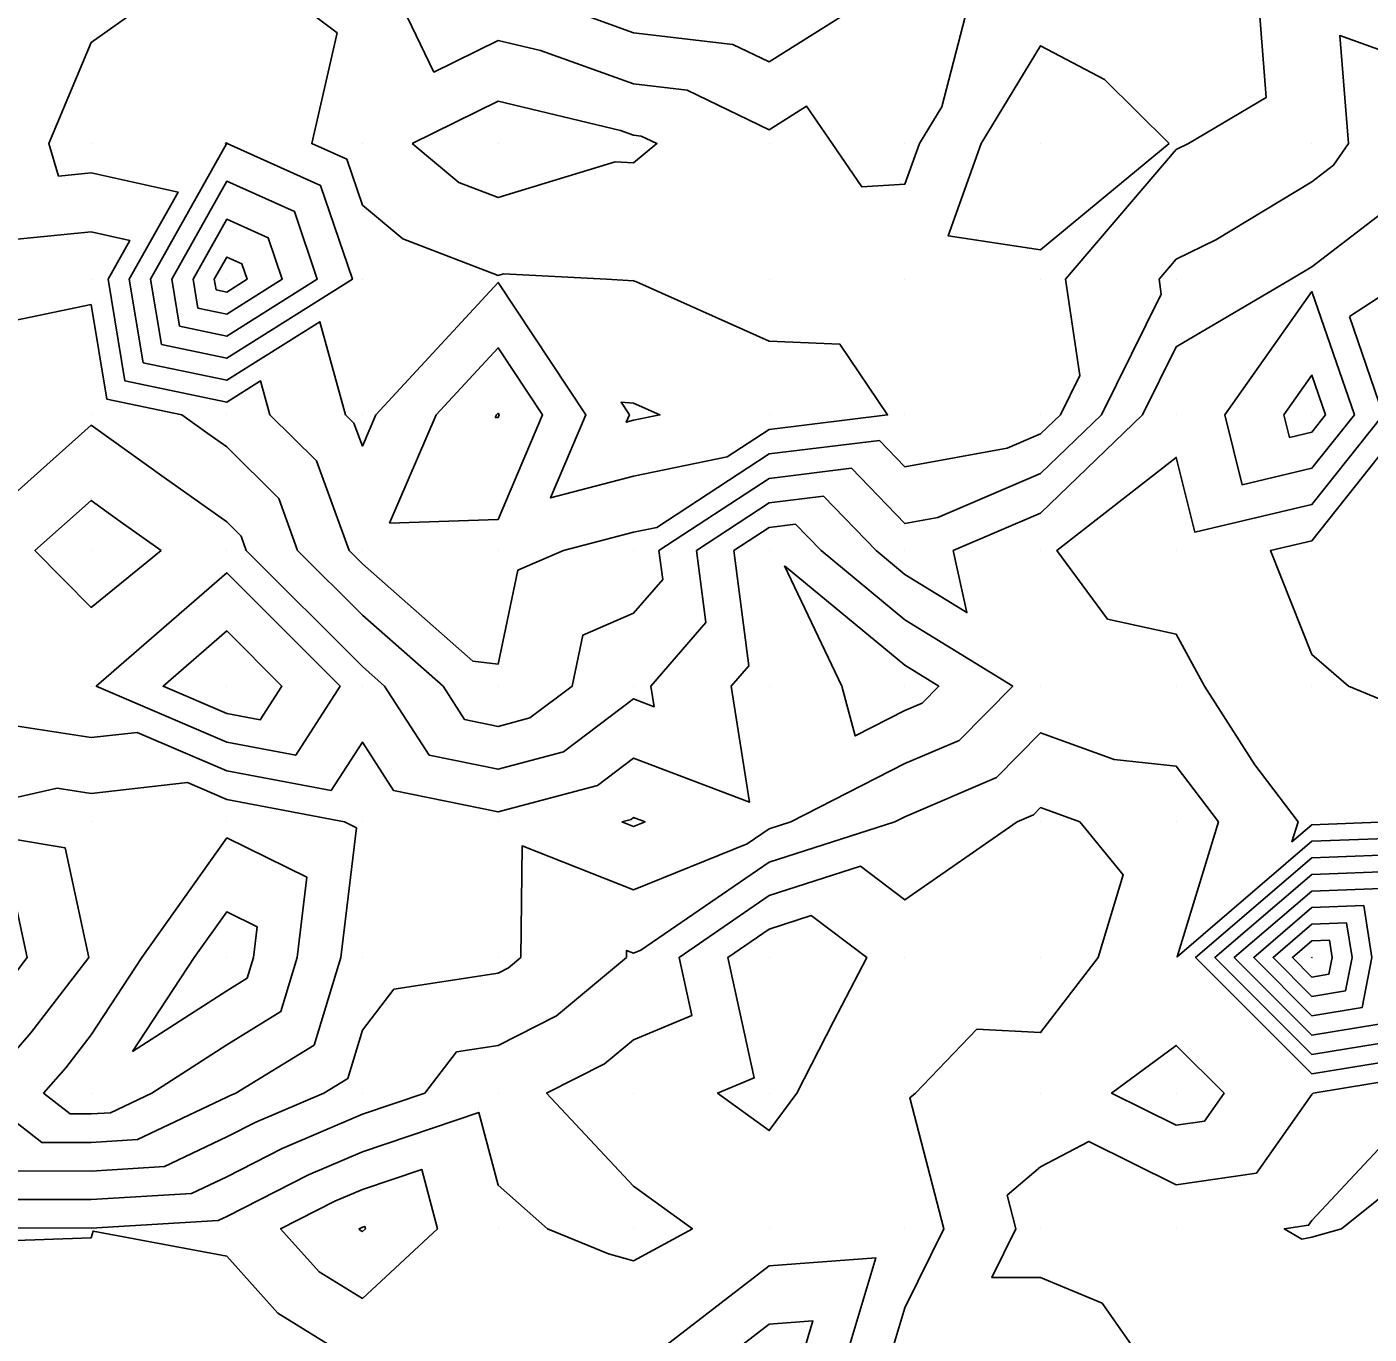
# Model space of a CAD drawing. Extents: x 2188792 to 2191981, y 386090 to 389710.
# Drawn here: x 2191035.5 to 2191134.4, y 388972.5 to 389068.9 of the extents above; entities that cross this region are included whole.
import ezdxf

# ---------------------------------------------------------------- set-up
doc = ezdxf.new("R2010")
doc.units = 0
for name, color, linetype in [('DTM Contours Major', 7, 'Continuous'), ('DTM Contours Minor', 7, 'Continuous'), ('Exist DTM QL2 LIDAR Elevation Point', 7, 'Continuous')]:
    doc.layers.add(name, color=color, linetype=linetype)

msp = doc.modelspace()

# ---------------------------------------------------------------- linework, layer by layer
at = {"layer": 'DTM Contours Major'}
for points in [[(2191075.11, 389070.301), (2191080.21, 389068.47), (2191087.524, 389067.615), (2191090.211, 389066.322), (2191096.529, 389070.301)], [(2191045.395, 389045.487), (2191044.595, 389050.299), (2191050.191, 389060.284), (2191050.119, 389060.3), (2191050.207, 389060.364), (2191050.244, 389060.337), (2191050.235, 389060.3), (2191057.126, 389057.218), (2191059.477, 389050.299), (2191050.207, 389044.478), (2191045.395, 389045.487)], [(2191132.97, 389047.544), (2191137.197, 389050.299)], [(2191135.792, 389010.296), (2191130.215, 389010.083), (2191128.741, 389008.822), (2191129.193, 389010.296), (2191126.011, 389014.499), (2191122.287, 389020.296), (2191120.214, 389024.121), (2191115.145, 389025.228), (2191111.396, 389030.297), (2191120.214, 389037.162), (2191121.568, 389031.651), (2191130.215, 389033.69), (2191135.463, 389040.298), (2191132.97, 389047.544)], [(2191079.899, 389040.298), (2191079.285, 389041.223), (2191080.21, 389041.173), (2191082.15, 389040.298), (2191080.21, 389039.898), (2191079.669, 389039.757), (2191079.899, 389040.298)], [(2191045.386, 389030.297), (2191042.357, 389032.448), (2191040.206, 389033.988), (2191036.068, 389030.297), (2191040.206, 389026.109), (2191045.386, 389030.297)], [(2191059.129, 388991.373), (2191060.208, 388994.933), (2191062.541, 388997.962), (2191070.209, 388999.144), (2191070.974, 388999.529), (2191071.892, 389000.295), (2191071.988, 389008.516), (2191080.21, 389005.283), (2191088.587, 389008.671), (2191090.211, 389009.785), (2191091.799, 389010.296), (2191100.212, 389014.587), (2191104.211, 389016.297), (2191108.16, 389020.296), (2191100.212, 389025.188), (2191094.029, 389030.297), (2191092.151, 389032.237), (2191090.211, 389031.997), (2191087.606, 389030.297), (2191088.702, 389021.805), (2191087.402, 389020.296), (2191088.756, 389011.75), (2191080.21, 389014.982), (2191077.538, 389012.968), (2191070.209, 389011.024), (2191062.514, 389012.601), (2191060.208, 389016.173), (2191057.908, 389012.596), (2191050.207, 389014.061), (2191043.619, 389016.883), (2191040.206, 389016.504), (2191032.853, 389017.649)], [(2191034.563, 389004.653), (2191035.506, 389000.295), (2191033.202, 388997.298)], [(2191130.215, 389003.971), (2191125.918, 389000.295), (2191130.215, 388995.996), (2191133.905, 388996.604), (2191134.638, 389000.295), (2191134.037, 389004.117), (2191130.215, 389003.971)], [(2191159.371, 388990.294), (2191158.094, 388998.171), (2191150.579, 389000.295), (2191150.331, 389000.408), (2191150.217, 389000.77), (2191148.125, 389002.386), (2191149.923, 389000.295), (2191142.729, 388997.781), (2191140.216, 388991.349), (2191140.041, 388990.468), (2191138.98, 388990.294), (2191130.215, 388980.91), (2191129.96, 388980.548), (2191128.168, 388980.293), (2191129.462, 388979.54), (2191130.215, 388979.683), (2191132.395, 388980.293), (2191140.216, 388986.553), (2191141.376, 388989.133), (2191150.217, 388982.61), (2191159.371, 388990.294)], [(2191034.475, 388984.562), (2191040.206, 388984.549), (2191045.618, 388984.881), (2191050.207, 388987.063), (2191052.352, 388988.149), (2191057.369, 388990.294), (2191059.129, 388991.373)]]:
    msp.add_lwpolyline(points, dxfattribs=at)
at = {"layer": 'DTM Contours Minor'}
for points in [[(2191032.998, 389053.092), (2191040.206, 389053.785), (2191043.062, 389053.155), (2191041.461, 389050.299), (2191042.709, 389042.801), (2191050.207, 389041.229), (2191052.707, 389042.799), (2191053.399, 389040.298), (2191056.817, 389036.907), (2191059.229, 389030.297), (2191060.208, 389029.318), (2191068.363, 389022.142), (2191070.209, 389021.91), (2191071.665, 389028.841), (2191075.027, 389030.297), (2191080.21, 389031.647), (2191081.91, 389031.997), (2191090.211, 389037.415), (2191098.332, 389038.418), (2191100.212, 389036.477), (2191107.752, 389037.838), (2191110.213, 389038.894), (2191111.67, 389040.298), (2191113.103, 389043.189), (2191112.036, 389050.299), (2191120.214, 389059.86), (2191121.113, 389060.3), (2191126.827, 389063.688), (2191126.317, 389070.301)], [(2191043.83, 389070.301), (2191040.206, 389067.741), (2191037.095, 389060.3), (2191037.813, 389057.907), (2191040.206, 389058.137), (2191046.626, 389056.719), (2191043.028, 389050.299), (2191044.052, 389044.144), (2191050.207, 389042.853), (2191057.075, 389047.166), (2191058.973, 389040.298), (2191059.593, 389039.683), (2191060.208, 389037.998), (2191061.194, 389040.298), (2191070.209, 389050.068), (2191076.696, 389040.298), (2191074.091, 389034.18), (2191080.21, 389035.772), (2191087.108, 389037.195), (2191090.211, 389039.22), (2191098.933, 389040.298), (2191095.414, 389045.501), (2191090.211, 389045.736), (2191080.407, 389050.102), (2191080.21, 389050.191), (2191078.21, 389050.299), (2191070.605, 389050.695), (2191070.209, 389050.575), (2191063.183, 389053.274), (2191060.208, 389055.762), (2191059.057, 389059.149), (2191056.484, 389060.3), (2191058.361, 389068.454), (2191055.903, 389070.301)], [(2191063.196, 389070.301), (2191065.483, 389065.575), (2191070.209, 389067.905), (2191073.353, 389067.157), (2191080.21, 389064.696), (2191084.145, 389064.235), (2191090.211, 389061.316), (2191092.956, 389063.046), (2191094.851, 389060.3), (2191097.023, 389057.112), (2191100.212, 389057.313), (2191101.281, 389060.3), (2191102.931, 389063.019), (2191104.819, 389070.301)], [(2191033.479, 389047.025), (2191040.206, 389048.425), (2191041.365, 389041.458), (2191046.894, 389040.298), (2191048.825, 389038.916), (2191050.207, 389037.934), (2191054.041, 389034.131), (2191055.44, 389030.297), (2191060.208, 389025.53), (2191066.156, 389020.296), (2191067.746, 389017.833), (2191070.209, 389017.328), (2191072.555, 389017.951), (2191075.666, 389020.296), (2191076.455, 389024.052), (2191080.21, 389025.678), (2191082.348, 389028.159), (2191082.072, 389030.297), (2191090.211, 389035.609), (2191096.271, 389036.358), (2191100.212, 389032.289), (2191102.642, 389032.727), (2191110.213, 389035.978), (2191114.697, 389040.298), (2191119.106, 389049.192), (2191118.94, 389050.299), (2191120.214, 389051.789), (2191123.129, 389053.214), (2191130.215, 389057.49), (2191131.807, 389058.708), (2191132.908, 389060.3), (2191132.258, 389068.258), (2191140.216, 389065.412)], [(2191119.676, 389060.3), (2191114.926, 389065.013), (2191110.213, 389067.507), (2191105.839, 389060.3), (2191103.402, 389053.49), (2191110.213, 389052.457), (2191119.676, 389060.3)], [(2191063.886, 389060.3), (2191070.209, 389063.417), (2191079.241, 389061.269), (2191080.21, 389060.921), (2191080.766, 389060.856), (2191081.921, 389060.3), (2191080.21, 389058.873), (2191078.853, 389058.943), (2191070.209, 389056.314), (2191067.329, 389057.421), (2191063.886, 389060.3)], [(2191046.738, 389046.83), (2191046.161, 389050.299), (2191050.207, 389057.518), (2191055.195, 389055.287), (2191056.89, 389050.299), (2191050.207, 389046.103), (2191046.738, 389046.83)], [(2191033.18, 389033.272), (2191040.206, 389039.538), (2191045.591, 389035.682), (2191050.207, 389032.404), (2191051.265, 389031.355), (2191051.651, 389030.297), (2191060.208, 389021.742), (2191061.851, 389020.296), (2191065.13, 389015.217), (2191070.209, 389014.176), (2191075.046, 389015.459), (2191080.21, 389019.352), (2191081.728, 389018.778), (2191081.487, 389020.296), (2191085.525, 389024.982), (2191084.839, 389030.297), (2191090.211, 389033.803), (2191094.211, 389034.298), (2191098.085, 389030.297), (2191100.212, 389028.54), (2191104.783, 389025.726), (2191103.774, 389030.297), (2191110.213, 389033.062), (2191117.723, 389040.298), (2191120.214, 389045.322), (2191128.683, 389050.299), (2191130.215, 389051.224), (2191135.357, 389055.158)], [(2191048.082, 389048.174), (2191047.728, 389050.299), (2191050.207, 389054.723), (2191053.263, 389053.355), (2191054.302, 389050.299), (2191050.207, 389047.728), (2191048.082, 389048.174)], [(2191049.425, 389049.517), (2191049.295, 389050.299), (2191050.207, 389051.927), (2191051.332, 389051.424), (2191051.714, 389050.299), (2191050.207, 389049.353), (2191049.425, 389049.517)], [(2191133.342, 389040.298), (2191130.215, 389049.39), (2191123.796, 389040.298), (2191125.061, 389035.145), (2191130.215, 389036.36), (2191133.342, 389040.298)], [(2191147.609, 389040.298), (2191140.216, 389046.927), (2191136.203, 389044.311), (2191137.583, 389040.298), (2191130.215, 389031.02), (2191127.151, 389030.297), (2191130.215, 389022.623), (2191132.904, 389020.296), (2191138.09, 389018.17), (2191140.216, 389018.658), (2191141.357, 389019.155), (2191141.049, 389020.296), (2191143.307, 389027.206), (2191145.33, 389030.297), (2191147.365, 389037.446), (2191147.609, 389040.298)], [(2191062.222, 389032.311), (2191065.645, 389040.298), (2191070.209, 389045.245), (2191073.494, 389040.298), (2191070.209, 389032.584), (2191062.222, 389032.311)], [(2191131.222, 389040.298), (2191130.215, 389043.226), (2191128.148, 389040.298), (2191128.555, 389038.639), (2191130.215, 389039.03), (2191131.222, 389040.298)], [(2191070.01, 389040.1), (2191070.096, 389040.298), (2191070.209, 389040.421), (2191070.291, 389040.298), (2191070.209, 389040.106), (2191070.01, 389040.1)], [(2191050.207, 389016.174), (2191040.586, 389020.296), (2191050.207, 389028.663), (2191058.572, 389020.296), (2191055.298, 389015.206), (2191050.207, 389016.174)], [(2191091.34, 389029.168), (2191100.212, 389021.836), (2191102.714, 389020.296), (2191101.471, 389019.037), (2191100.212, 389018.499), (2191096.543, 389016.627), (2191095.544, 389020.296), (2191091.34, 389029.168)], [(2191050.207, 389018.288), (2191045.519, 389020.296), (2191050.207, 389024.374), (2191054.283, 389020.296), (2191052.688, 389017.816), (2191050.207, 389018.288)], [(2191139.12, 389009.2), (2191130.215, 389008.86), (2191120.273, 389000.354), (2191123.318, 389010.296), (2191120.214, 389014.398), (2191115.624, 389014.886), (2191110.213, 389016.861), (2191106.951, 389013.557), (2191100.212, 389010.675), (2191099.468, 389010.296), (2191090.211, 389007.32), (2191080.74, 389000.824), (2191080.21, 389000.61), (2191079.69, 389000.814), (2191079.684, 389000.295), (2191074.518, 388995.986), (2191070.209, 388993.817), (2191067.156, 388993.346), (2191064.804, 388990.294), (2191060.208, 388988.733), (2191054.296, 388986.205), (2191050.207, 388984.135), (2191047.603, 388982.897), (2191040.206, 388982.443), (2191032.374, 388982.461)], [(2191059.775, 389009.862), (2191058.891, 389010.296), (2191050.207, 389011.947), (2191047.317, 389013.185), (2191040.206, 389012.395), (2191037.719, 389012.782), (2191030.205, 389011.078), (2191029.812, 389010.689), (2191029.681, 389010.296), (2191030.205, 389009.725), (2191038.298, 389008.387), (2191040.047, 389000.295), (2191035.77, 388994.73), (2191031.912, 388990.294), (2191036.576, 388986.664), (2191040.206, 388986.655), (2191043.634, 388986.866), (2191050.207, 388989.991), (2191050.408, 388990.092), (2191050.879, 388990.294), (2191056.661, 388993.841), (2191058.618, 389000.295), (2191059.775, 389009.862)], [(2191098.955, 388970.292), (2191100.212, 388974.474), (2191103.073, 388980.293), (2191100.564, 388989.942), (2191100.978, 388990.294), (2191105.509, 388994.998), (2191110.213, 388994.756), (2191114.462, 389000.295), (2191116.301, 389006.382), (2191113.091, 389010.296), (2191110.213, 389011.346), (2191109.691, 389010.817), (2191108.471, 389010.296), (2191100.212, 389004.538), (2191096.932, 389007.015), (2191090.211, 389004.855), (2191083.562, 389000.295), (2191084.497, 388996.008), (2191080.21, 388994.235), (2191078.061, 388992.443), (2191073.791, 388990.294), (2191080.21, 388983.436), (2191084.544, 388980.293), (2191080.21, 388977.93), (2191078.355, 388978.438), (2191073.862, 388980.293), (2191070.209, 388983.503), (2191068.787, 388988.871), (2191060.208, 388985.958), (2191056.239, 388984.262), (2191050.207, 388981.208), (2191049.587, 388980.913), (2191040.206, 388980.337)], [(2191079.348, 389010.296), (2191080.029, 389010.476), (2191080.21, 389010.612), (2191081.048, 389010.296), (2191080.21, 389009.957), (2191079.348, 389010.296)], [(2191050.207, 389009.104), (2191043.946, 389000.295), (2191040.206, 388994.592), (2191038.338, 388992.162), (2191036.713, 388990.294), (2191038.678, 388988.765), (2191040.206, 388988.761), (2191041.65, 388988.85), (2191044.686, 388990.294), (2191050.207, 388993.863), (2191054.193, 388996.308), (2191055.402, 389000.295), (2191056.117, 389006.204), (2191050.207, 389009.104)], [(2191130.215, 389007.638), (2191121.632, 389000.295), (2191130.215, 388991.708), (2191137.587, 388992.923), (2191139.051, 389000.295), (2191137.849, 389007.929), (2191130.215, 389007.638)], [(2191130.215, 389006.416), (2191123.061, 389000.295), (2191130.215, 388993.137), (2191136.36, 388994.15), (2191137.58, 389000.295), (2191136.579, 389006.658), (2191130.215, 389006.416)], [(2191130.215, 389005.193), (2191124.49, 389000.295), (2191130.215, 388994.567), (2191135.132, 388995.377), (2191136.109, 389000.295), (2191135.308, 389005.387), (2191130.215, 389005.193)], [(2191043.275, 388993.363), (2191047.822, 389000.295), (2191050.207, 389003.651), (2191052.459, 389002.546), (2191052.186, 389000.295), (2191051.726, 388998.776), (2191050.207, 388997.844), (2191043.275, 388993.363)], [(2191090.211, 389002.39), (2191087.156, 389000.295), (2191089.094, 388991.411), (2191086.393, 388990.294), (2191090.211, 388987.53), (2191092.246, 388990.294), (2191094.931, 388995.574), (2191097.388, 389000.295), (2191093.299, 389003.382), (2191090.211, 389002.39)], [(2191130.215, 389002.748), (2191127.347, 389000.295), (2191130.215, 388997.425), (2191132.678, 388997.831), (2191133.167, 389000.295), (2191132.766, 389002.846), (2191130.215, 389002.748)], [(2191130.215, 389001.526), (2191128.775, 389000.295), (2191130.215, 388998.854), (2191131.451, 388999.058), (2191131.697, 389000.295), (2191131.495, 389001.575), (2191130.215, 389001.526)], [(2191130.215, 389000.304), (2191130.204, 389000.295), (2191130.215, 389000.284), (2191130.224, 389000.285), (2191130.226, 389000.295), (2191130.224, 389000.304), (2191130.215, 389000.304)], [(2191122.283, 388988.225), (2191123.74, 388990.294), (2191120.214, 388993.812), (2191115.443, 388990.294), (2191120.214, 388987.93), (2191122.283, 388988.225)], [(2191140.216, 388972.466), (2191130.527, 388970.603), (2191130.215, 388970.516), (2191129.034, 388970.292), (2191121.812, 388968.694), (2191120.214, 388969.379), (2191118.657, 388968.735), (2191117.915, 388970.292), (2191114.739, 388974.818), (2191110.213, 388976.698), (2191106.618, 388976.698), (2191108.385, 388980.293), (2191107.743, 388982.762), (2191110.213, 388984.861), (2191113.768, 388986.738), (2191120.214, 388983.544), (2191126.121, 388984.386), (2191130.215, 388990.196), (2191130.306, 388990.294), (2191138.814, 388991.696)], [(2191058.183, 388982.318), (2191060.208, 388983.184), (2191064.586, 388984.67), (2191065.745, 388980.293), (2191060.208, 388975.157), (2191057.03, 388977.114), (2191054.183, 388980.293), (2191058.183, 388982.318)], [(2191040.206, 388980.337), (2191030.273, 388980.36), (2191030.205, 388980.412), (2191027.895, 388980.293), (2191030.205, 388977.273), (2191031.185, 388979.312), (2191040.206, 388979.627), (2191040.373, 388980.126), (2191050.207, 388978.275), (2191053.979, 388974.064), (2191060.104, 388970.292)], [(2191060.126, 388980.374), (2191060.208, 388980.409), (2191060.385, 388980.469), (2191060.431, 388980.293), (2191060.208, 388980.086), (2191060.08, 388980.164), (2191059.965, 388980.293), (2191060.126, 388980.374)], [(2191094.496, 388966.007), (2191095.706, 388970.292), (2191098.068, 388978.149), (2191090.211, 388977.558), (2191080.774, 388970.292), (2191081.389, 388961.469), (2191090.211, 388960.976), (2191094.496, 388966.007)], [(2191091.963, 388968.54), (2191092.457, 388970.292), (2191093.423, 388973.504), (2191090.211, 388973.262), (2191086.353, 388970.292), (2191086.604, 388966.685), (2191090.211, 388966.483), (2191091.963, 388968.54)]]:
    msp.add_lwpolyline(points, dxfattribs=at)
at = {"layer": 'Exist DTM QL2 LIDAR Elevation Point'}
for p, q in [((2191040.206, 389060.3), (2191040.206, 389060.3)), ((2191050.207, 389060.3), (2191050.207, 389060.3)), ((2191060.208, 389060.3), (2191060.208, 389060.3)), ((2191070.209, 389060.3), (2191070.209, 389060.3)), ((2191080.21, 389060.3), (2191080.21, 389060.3)), ((2191090.211, 389060.3), (2191090.211, 389060.3)), ((2191100.212, 389060.3), (2191100.212, 389060.3)), ((2191110.213, 389060.3), (2191110.213, 389060.3)), ((2191120.214, 389060.3), (2191120.214, 389060.3)), ((2191130.215, 389060.3), (2191130.215, 389060.3)), ((2191040.206, 389050.299), (2191040.206, 389050.299)), ((2191050.207, 389050.299), (2191050.207, 389050.299)), ((2191060.208, 389050.299), (2191060.208, 389050.299)), ((2191070.209, 389050.299), (2191070.209, 389050.299)), ((2191080.21, 389050.299), (2191080.21, 389050.299)), ((2191090.211, 389050.299), (2191090.211, 389050.299)), ((2191100.212, 389050.299), (2191100.212, 389050.299)), ((2191110.213, 389050.299), (2191110.213, 389050.299)), ((2191120.214, 389050.299), (2191120.214, 389050.299)), ((2191130.215, 389050.299), (2191130.215, 389050.299)), ((2191040.206, 389040.298), (2191040.206, 389040.298)), ((2191050.207, 389040.298), (2191050.207, 389040.298)), ((2191060.208, 389040.298), (2191060.208, 389040.298)), ((2191070.209, 389040.298), (2191070.209, 389040.298)), ((2191080.21, 389040.298), (2191080.21, 389040.298)), ((2191090.211, 389040.298), (2191090.211, 389040.298)), ((2191100.212, 389040.298), (2191100.212, 389040.298)), ((2191110.213, 389040.298), (2191110.213, 389040.298)), ((2191120.214, 389040.298), (2191120.214, 389040.298)), ((2191130.215, 389040.298), (2191130.215, 389040.298)), ((2191040.206, 389030.297), (2191040.206, 389030.297)), ((2191050.207, 389030.297), (2191050.207, 389030.297)), ((2191060.208, 389030.297), (2191060.208, 389030.297)), ((2191070.209, 389030.297), (2191070.209, 389030.297)), ((2191080.21, 389030.297), (2191080.21, 389030.297)), ((2191090.211, 389030.297), (2191090.211, 389030.297)), ((2191100.212, 389030.297), (2191100.212, 389030.297)), ((2191110.213, 389030.297), (2191110.213, 389030.297)), ((2191120.214, 389030.297), (2191120.214, 389030.297)), ((2191130.215, 389030.297), (2191130.215, 389030.297)), ((2191040.206, 389020.296), (2191040.206, 389020.296)), ((2191050.207, 389020.296), (2191050.207, 389020.296)), ((2191060.208, 389020.296), (2191060.208, 389020.296)), ((2191070.209, 389020.296), (2191070.209, 389020.296)), ((2191080.21, 389020.296), (2191080.21, 389020.296)), ((2191090.211, 389020.296), (2191090.211, 389020.296)), ((2191100.212, 389020.296), (2191100.212, 389020.296)), ((2191110.213, 389020.296), (2191110.213, 389020.296)), ((2191120.214, 389020.296), (2191120.214, 389020.296)), ((2191130.215, 389020.296), (2191130.215, 389020.296)), ((2191040.206, 389010.296), (2191040.206, 389010.296)), ((2191050.207, 389010.296), (2191050.207, 389010.296)), ((2191060.208, 389010.296), (2191060.208, 389010.296)), ((2191070.209, 389010.296), (2191070.209, 389010.296)), ((2191080.21, 389010.296), (2191080.21, 389010.296)), ((2191090.211, 389010.296), (2191090.211, 389010.296)), ((2191100.212, 389010.296), (2191100.212, 389010.296)), ((2191110.213, 389010.296), (2191110.213, 389010.296)), ((2191120.214, 389010.296), (2191120.214, 389010.296)), ((2191130.215, 389010.296), (2191130.215, 389010.296)), ((2191040.206, 389000.295), (2191040.206, 389000.295)), ((2191050.207, 389000.295), (2191050.207, 389000.295)), ((2191060.208, 389000.295), (2191060.208, 389000.295)), ((2191070.209, 389000.295), (2191070.209, 389000.295)), ((2191080.21, 389000.295), (2191080.21, 389000.295)), ((2191090.211, 389000.295), (2191090.211, 389000.295)), ((2191100.212, 389000.295), (2191100.212, 389000.295)), ((2191110.213, 389000.295), (2191110.213, 389000.295)), ((2191120.214, 389000.295), (2191120.214, 389000.295)), ((2191130.215, 389000.295), (2191130.215, 389000.295)), ((2191040.206, 388990.294), (2191040.206, 388990.294)), ((2191050.207, 388990.294), (2191050.207, 388990.294)), ((2191060.208, 388990.294), (2191060.208, 388990.294)), ((2191070.209, 388990.294), (2191070.209, 388990.294)), ((2191080.21, 388990.294), (2191080.21, 388990.294)), ((2191090.211, 388990.294), (2191090.211, 388990.294)), ((2191100.212, 388990.294), (2191100.212, 388990.294)), ((2191110.213, 388990.294), (2191110.213, 388990.294)), ((2191120.214, 388990.294), (2191120.214, 388990.294)), ((2191130.215, 388990.294), (2191130.215, 388990.294)), ((2191040.206, 388980.293), (2191040.206, 388980.293)), ((2191050.207, 388980.293), (2191050.207, 388980.293)), ((2191060.208, 388980.293), (2191060.208, 388980.293)), ((2191070.209, 388980.293), (2191070.209, 388980.293)), ((2191080.21, 388980.293), (2191080.21, 388980.293)), ((2191090.211, 388980.293), (2191090.211, 388980.293)), ((2191100.212, 388980.293), (2191100.212, 388980.293)), ((2191110.213, 388980.293), (2191110.213, 388980.293)), ((2191120.214, 388980.293), (2191120.214, 388980.293)), ((2191130.215, 388980.293), (2191130.215, 388980.293))]:
    msp.add_line(p, q, dxfattribs=at)

doc.saveas('drawing.dxf')
